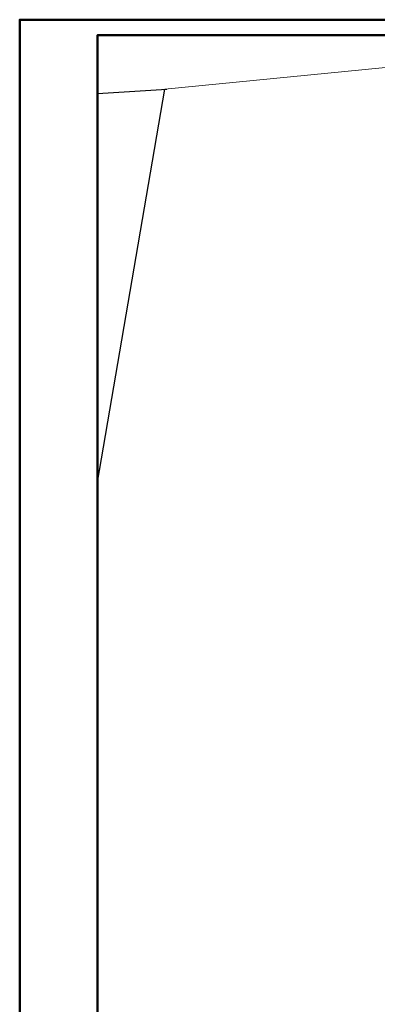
# Model space of a CAD drawing. Extents: x -350 to 540, y -53 to 541.
# Tile 405 of 569: x -350 to -235, y 224 to 541. Entities that reach past the tile are written whole.
import ezdxf
from ezdxf.lldxf.tags import DXFTag

# ---------------------------------------------------------------- set-up
doc = ezdxf.new("R2010")
doc.units = 0
doc.layers.get('0').update_dxf_attribs({"lineweight": 35})
doc.layers.add('5_OG-BESTAND', color=7, linetype='Continuous', lineweight=25)
doc.layers.add('Rahmen', color=7, linetype='Continuous', lineweight=35, true_color=0x009900)
tags = doc.linetypes.add('ALL_S14', pattern=[0.002, 0.001, -0.001]).pattern_tags.tags
tags[6:7] = [DXFTag(74, 4), DXFTag(75, 0), DXFTag(340, '0'), DXFTag(46, 1.0), DXFTag(50, 0.0), DXFTag(44, 0.0), DXFTag(45, 0.0)]
tags[4:5] = [DXFTag(74, 4), DXFTag(75, 0), DXFTag(340, '0'), DXFTag(46, 1.0), DXFTag(50, 0.0), DXFTag(44, 0.0), DXFTag(45, 0.0)]

# ---------------------------------------------------------------- blocks, each defined once
blk = doc.blocks.new('Referenz-A06HSWJKNL', base_point=(-324.95, -4.1))
at = {"layer": '5_OG-BESTAND', "color": 0, "linetype": 'ALL_S14', "lineweight": 13, "ltscale": 0.13}
blk.add_line((-303.26, 518.33), (-227.22, 525.76), dxfattribs=at)
at = {"layer": '5_OG-BESTAND', "color": 0, "lineweight": -2}
for p, q in [((-324.95, 391.9), (-303.26, 518.33)), ((-302.65, 518.24), (-324.95, 516.78))]:
    blk.add_line(p, q, dxfattribs=at)

msp = doc.modelspace()

# ---------------------------------------------------------------- linework, layer by layer
at = {"layer": 'Rahmen', "lineweight": 50, "ltscale": 0.5}
for points in [[(540.05, -53.32), (540.05, 540.68), (-349.95, 540.68), (-349.95, -53.32), (190.05, -53.32), (440.05, -53.32), (540.05, -53.32)], [(535.05, -48.32), (535.05, 535.68), (-324.95, 535.68), (-324.95, -48.32), (185.05, -48.32), (435.05, -48.32), (535.05, -48.32)]]:
    msp.add_lwpolyline(points, close=True, dxfattribs=at)

# ---------------------------------------------------------------- block references
at = {"color": 251, "lineweight": 25, "ltscale": 0.25, "true_color": 0x585858}
msp.add_blockref('Referenz-A06HSWJKNL', (-324.95, -4.1), dxfattribs=at)

doc.saveas('drawing.dxf')
